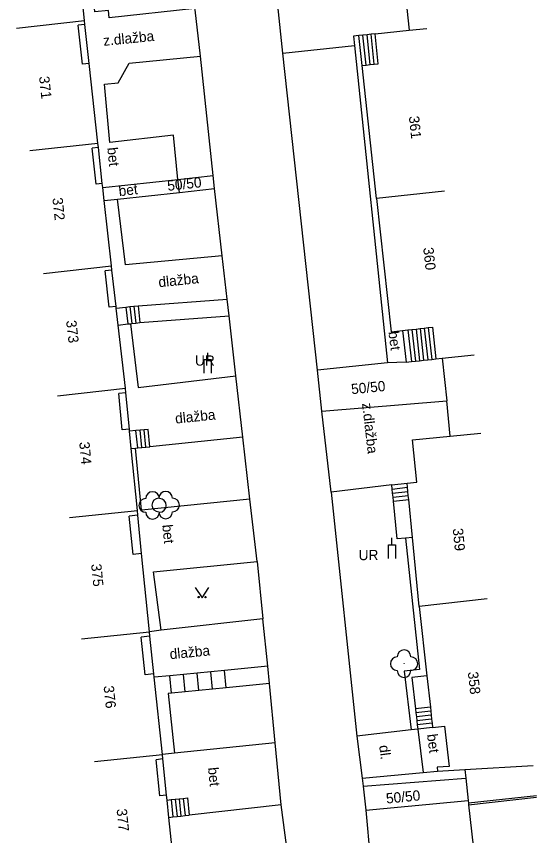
# Model space of a CAD drawing. Extents: x -544674 to -541478, y -1199076 to -1195527.
# Drawn here: x -542518.4 to -542480.4, y -1198337.6 to -1198277.7 of the extents above; entities that cross this region are included whole.
import ezdxf

# ---------------------------------------------------------------- set-up
doc = ezdxf.new("R2010")
doc.units = 0
for name, color, linetype in [('BUDOVY_MĚŘ', 7, 'Continuous'), ('POMOC_POPIS', 7, 'Continuous'), ('ROZHRANÍ_PLOCH', 7, 'Continuous'), ('ZELEŇ', 7, 'Continuous'), ('ZN_DOPLŇKOVÉ', 7, 'Continuous'), ('ZN_KULTUR', 7, 'Continuous'), ('Č_POPIS_ORIENT', 7, 'Continuous')]:
    doc.layers.add(name, color=color, linetype=linetype)

msp = doc.modelspace()

# ---------------------------------------------------------------- linework, layer by layer
at = {"layer": 'BUDOVY_MĚŘ'}
for points in [[(-542513.46, -1198277.97), (-542514.07, -1198272.05)], [(-542518.43, -1198278.52), (-542513.46, -1198277.97)], [(-542513.43, -1198278.25), (-542513.46, -1198277.97)], [(-542513.11, -1198281.11), (-542513.43, -1198278.25)], [(-542489.72, -1198278.68), (-542488.43, -1198278.54)], [(-542492.27, -1198281.16), (-542491.98, -1198281.13), (-542492.21, -1198278.94)], [(-542492.21, -1198278.94), (-542489.72, -1198278.68)], [(-542512.47, -1198286.93), (-542513.11, -1198281.11)], [(-542493.17, -1198281.25), (-542492.87, -1198281.22)], [(-542492.12, -1198290.97), (-542493.17, -1198281.25)], [(-542492.87, -1198281.22), (-542492.57, -1198281.19)], [(-542492.57, -1198281.19), (-542492.27, -1198281.16)], [(-542517.44, -1198287.48), (-542512.47, -1198286.93)], [(-542512.44, -1198287.25), (-542512.47, -1198286.93)], [(-542512.15, -1198289.89), (-542512.44, -1198287.25)], [(-542512.12, -1198290.18), (-542512.15, -1198289.89)], [(-542512.01, -1198291.13), (-542512.12, -1198290.18)], [(-542487.15, -1198290.43), (-542492.12, -1198290.97)], [(-542511.49, -1198295.91), (-542512.01, -1198291.13)], [(-542492.12, -1198290.97), (-542491.05, -1198300.72), (-542490.2, -1198300.63)], [(-542516.46, -1198296.45), (-542511.49, -1198295.91)], [(-542511.46, -1198296.21), (-542511.49, -1198295.91)], [(-542511.15, -1198298.87), (-542511.46, -1198296.21)], [(-542511.13, -1198299), (-542511.15, -1198298.87)], [(-542510.99, -1198300.23), (-542511.13, -1198299)], [(-542510.46, -1198304.84), (-542510.99, -1198300.23)], [(-542490.2, -1198300.63), (-542489.82, -1198300.59)], [(-542490.2, -1198300.63), (-542489.95, -1198302.95)], [(-542489.82, -1198300.59), (-542489.52, -1198300.55)], [(-542489.52, -1198300.55), (-542489.22, -1198300.52)], [(-542489.22, -1198300.52), (-542488.92, -1198300.49)], [(-542488.92, -1198300.49), (-542488.62, -1198300.45)], [(-542488.62, -1198300.45), (-542488.33, -1198300.42)], [(-542488.33, -1198300.42), (-542488.03, -1198300.39), (-542487.77, -1198302.71)], [(-542487.32, -1198302.66), (-542484.98, -1198302.4)], [(-542489.95, -1198302.95), (-542489.56, -1198302.9)], [(-542489.56, -1198302.9), (-542489.26, -1198302.87)], [(-542489.26, -1198302.87), (-542488.97, -1198302.84)], [(-542488.97, -1198302.84), (-542488.67, -1198302.81)], [(-542488.67, -1198302.81), (-542488.37, -1198302.77)], [(-542488.37, -1198302.77), (-542488.07, -1198302.74)], [(-542488.07, -1198302.74), (-542487.77, -1198302.71)], [(-542487.77, -1198302.71), (-542487.32, -1198302.66)], [(-542515.43, -1198305.41), (-542510.46, -1198304.84)], [(-542510.43, -1198305.19), (-542510.46, -1198304.84)], [(-542510.17, -1198307.85), (-542510.43, -1198305.19)], [(-542510.16, -1198308), (-542510.17, -1198307.85)], [(-542510.03, -1198309.26), (-542510.16, -1198308)], [(-542489.88, -1198311.79), (-542489.17, -1198311.72), (-542489.47, -1198308.62), (-542486.73, -1198308.35)], [(-542486.73, -1198308.35), (-542484.49, -1198308.13)], [(-542509.59, -1198313.8), (-542510.03, -1198309.26)], [(-542489.85, -1198312.09), (-542489.88, -1198311.79)], [(-542489.82, -1198312.39), (-542489.85, -1198312.09)], [(-542489.79, -1198312.69), (-542489.82, -1198312.39)], [(-542489.76, -1198312.98), (-542489.79, -1198312.69)], [(-542489.49, -1198315.76), (-542489.76, -1198312.98)], [(-542514.56, -1198314.3), (-542509.59, -1198313.8)], [(-542509.56, -1198314.14), (-542509.59, -1198313.8)], [(-542509.28, -1198316.94), (-542509.56, -1198314.14)], [(-542489, -1198320.8), (-542489.49, -1198315.76)], [(-542508.71, -1198322.65), (-542509.28, -1198316.94)], [(-542484.03, -1198320.24), (-542489, -1198320.8)], [(-542489, -1198320.8), (-542488.43, -1198325.87)], [(-542513.68, -1198323.18), (-542508.71, -1198322.65)], [(-542508.67, -1198322.99), (-542508.71, -1198322.65)], [(-542508.38, -1198325.74), (-542508.67, -1198322.99)], [(-542508.36, -1198325.98), (-542508.38, -1198325.74)], [(-542488.43, -1198325.87), (-542488.17, -1198328.16)], [(-542507.76, -1198331.63), (-542508.36, -1198325.98)], [(-542488.17, -1198328.16), (-542488.14, -1198328.46)], [(-542488.14, -1198328.46), (-542488.11, -1198328.75)], [(-542488.11, -1198328.75), (-542488.08, -1198329.05)], [(-542488.08, -1198329.05), (-542488.04, -1198329.35)], [(-542488.04, -1198329.35), (-542488.01, -1198329.65)], [(-542488.01, -1198329.65), (-542487.13, -1198329.55), (-542486.8, -1198332.51), (-542487.67, -1198332.56), (-542487.65, -1198332.85)], [(-542512.73, -1198332.15), (-542507.76, -1198331.63)], [(-542507.73, -1198331.96), (-542507.76, -1198331.63)], [(-542507.45, -1198334.6), (-542507.73, -1198331.96)], [(-542485.66, -1198332.73), (-542480.67, -1198332.43)], [(-542487.65, -1198332.85), (-542485.66, -1198332.73)], [(-542507.41, -1198334.96), (-542507.45, -1198334.6)], [(-542507.28, -1198336.23), (-542507.41, -1198334.96)], [(-542508.83, -1198340.81), (-542506.82, -1198340.6), (-542507.28, -1198336.23)]]:
    msp.add_lwpolyline(points, dxfattribs=at)
at = {"layer": 'ROZHRANÍ_PLOCH'}
for points in [[(-542505.38, -1198277.08), (-542511.64, -1198277.77), (-542511.7, -1198277.22), (-542512.7, -1198277.32), (-542513.13, -1198272.56), (-542508.24, -1198271.94)], [(-542498.95, -1198280.35), (-542499.64, -1198273.81)], [(-542504.97, -1198280.57), (-542505.37, -1198277.19), (-542505.38, -1198277.08)], [(-542513.43, -1198278.25), (-542513.91, -1198278.3)], [(-542513.59, -1198281.16), (-542513.91, -1198278.3)], [(-542493.4, -1198279.06), (-542493.8, -1198279.1), (-542493.73, -1198279.78)], [(-542493.1, -1198279.03), (-542493.4, -1198279.06)], [(-542493.17, -1198281.25), (-542493.4, -1198279.06)], [(-542492.8, -1198279), (-542493.1, -1198279.03)], [(-542492.87, -1198281.22), (-542493.1, -1198279.03)], [(-542492.5, -1198278.97), (-542492.8, -1198279)], [(-542492.57, -1198281.19), (-542492.8, -1198279)], [(-542492.21, -1198278.94), (-542492.5, -1198278.97)], [(-542492.27, -1198281.16), (-542492.5, -1198278.97)], [(-542498.95, -1198280.35), (-542493.73, -1198279.78)], [(-542496.43, -1198303.52), (-542498.95, -1198280.35)], [(-542493.73, -1198279.78), (-542491.31, -1198302.99)], [(-542506.62, -1198289.58), (-542506.95, -1198286.35), (-542511.6, -1198286.88), (-542512, -1198282.61), (-542510.98, -1198282.52), (-542510.2, -1198281.09), (-542504.97, -1198280.57)], [(-542504.05, -1198289.3), (-542504.97, -1198280.57)], [(-542513.11, -1198281.11), (-542513.59, -1198281.16)], [(-542512.44, -1198287.25), (-542512.89, -1198287.3)], [(-542512.6, -1198289.94), (-542512.89, -1198287.3)], [(-542506.62, -1198289.58), (-542504.05, -1198289.3)], [(-542503.94, -1198290.25), (-542504.05, -1198289.3)], [(-542512.15, -1198289.89), (-542512.6, -1198289.94)], [(-542512.12, -1198290.18), (-542506.62, -1198289.58)], [(-542506.52, -1198290.53), (-542506.62, -1198289.58)], [(-542511.04, -1198291.02), (-542506.52, -1198290.53)], [(-542506.52, -1198290.53), (-542503.94, -1198290.25)], [(-542503.38, -1198295.16), (-542503.94, -1198290.25)], [(-542512.01, -1198291.13), (-542511.04, -1198291.02)], [(-542503.38, -1198295.16), (-542510.46, -1198295.82), (-542511.04, -1198291.02)], [(-542503.02, -1198298.33), (-542503.38, -1198295.16)], [(-542511.46, -1198296.21), (-542511.94, -1198296.26)], [(-542511.64, -1198298.93), (-542511.94, -1198296.26)], [(-542509.54, -1198298.82), (-542503.02, -1198298.33)], [(-542502.88, -1198299.55), (-542503.02, -1198298.33)], [(-542511.15, -1198298.87), (-542511.64, -1198298.93)], [(-542511.13, -1198299), (-542510.43, -1198298.92)], [(-542510.43, -1198298.92), (-542510.14, -1198298.88)], [(-542510.43, -1198298.92), (-542510.29, -1198300.15)], [(-542510.14, -1198298.88), (-542509.84, -1198298.85)], [(-542510.14, -1198298.88), (-542509.99, -1198300.12)], [(-542509.84, -1198298.85), (-542509.54, -1198298.82)], [(-542509.84, -1198298.85), (-542509.7, -1198300.09)], [(-542509.54, -1198298.82), (-542509.4, -1198300.05)], [(-542510.29, -1198300.15), (-542510.08, -1198300.13)], [(-542510.08, -1198300.13), (-542509.99, -1198300.12)], [(-542510.08, -1198300.13), (-542509.54, -1198304.79), (-542502.38, -1198303.94)], [(-542509.99, -1198300.12), (-542509.7, -1198300.09)], [(-542509.7, -1198300.09), (-542509.4, -1198300.05)], [(-542509.4, -1198300.05), (-542502.88, -1198299.55)], [(-542502.38, -1198303.94), (-542502.88, -1198299.55)], [(-542510.99, -1198300.23), (-542510.29, -1198300.15)], [(-542489.82, -1198300.59), (-542489.56, -1198302.9)], [(-542489.52, -1198300.55), (-542489.26, -1198302.87)], [(-542489.22, -1198300.52), (-542488.97, -1198302.84)], [(-542488.92, -1198300.49), (-542488.67, -1198302.81)], [(-542488.62, -1198300.45), (-542488.37, -1198302.77)], [(-542488.33, -1198300.42), (-542488.07, -1198302.74)], [(-542491.31, -1198302.99), (-542496.43, -1198303.52)], [(-542489.95, -1198302.95), (-542491.31, -1198302.99)], [(-542487.32, -1198302.66), (-542486.98, -1198305.77)], [(-542496.11, -1198306.52), (-542496.43, -1198303.52)], [(-542501.87, -1198308.43), (-542502.38, -1198303.94)], [(-542510.43, -1198305.19), (-542510.94, -1198305.24)], [(-542510.69, -1198307.9), (-542510.94, -1198305.24)], [(-542496.11, -1198306.52), (-542486.98, -1198305.77)], [(-542486.73, -1198308.35), (-542486.98, -1198305.77)], [(-542495.43, -1198312.45), (-542496.11, -1198306.52)], [(-542510.17, -1198307.85), (-542510.69, -1198307.9)], [(-542509.09, -1198307.89), (-542509.39, -1198307.92)], [(-542508.67, -1198309.13), (-542508.79, -1198307.86), (-542509.09, -1198307.89)], [(-542508.97, -1198309.16), (-542509.09, -1198307.89)], [(-542509.69, -1198307.95), (-542510.16, -1198308)], [(-542509.39, -1198307.92), (-542509.69, -1198307.95)], [(-542509.56, -1198309.22), (-542509.69, -1198307.95)], [(-542509.27, -1198309.19), (-542509.39, -1198307.92)], [(-542501.87, -1198308.43), (-542508.67, -1198309.13)], [(-542501.36, -1198312.95), (-542501.87, -1198308.43)], [(-542510.03, -1198309.26), (-542509.73, -1198309.23)], [(-542509.73, -1198309.23), (-542509.56, -1198309.22)], [(-542501.36, -1198312.95), (-542509.29, -1198313.77), (-542509.73, -1198309.23)], [(-542509.56, -1198309.22), (-542509.27, -1198309.19)], [(-542509.27, -1198309.19), (-542508.97, -1198309.16)], [(-542508.97, -1198309.16), (-542508.67, -1198309.13)], [(-542490.99, -1198311.92), (-542495.43, -1198312.45)], [(-542490.99, -1198311.92), (-542489.88, -1198311.79)], [(-542490.96, -1198312.22), (-542490.99, -1198311.92)], [(-542490.96, -1198312.22), (-542489.85, -1198312.09)], [(-542495.43, -1198312.45), (-542493.54, -1198330.3)], [(-542490.93, -1198312.52), (-542490.96, -1198312.22)], [(-542490.93, -1198312.52), (-542489.82, -1198312.39)], [(-542490.9, -1198312.82), (-542490.93, -1198312.52)], [(-542490.9, -1198312.82), (-542489.79, -1198312.69)], [(-542500.84, -1198317.52), (-542501.36, -1198312.95)], [(-542490.87, -1198313.11), (-542490.9, -1198312.82)], [(-542490.87, -1198313.11), (-542489.76, -1198312.98)], [(-542489.99, -1198315.81), (-542490.59, -1198315.87), (-542490.87, -1198313.11)], [(-542509.56, -1198314.14), (-542510.18, -1198314.2)], [(-542509.9, -1198317.01), (-542510.18, -1198314.2)], [(-542489.99, -1198315.81), (-542488.98, -1198325.42), (-542490.1, -1198325.55), (-542489.59, -1198329.83)], [(-542489.49, -1198315.76), (-542489.99, -1198315.81)], [(-542509.28, -1198316.94), (-542509.9, -1198317.01)], [(-542507.85, -1198322.55), (-542508.4, -1198318.27), (-542500.84, -1198317.52)], [(-542500.84, -1198317.52), (-542500.43, -1198321.72)], [(-542500.43, -1198321.72), (-542507.85, -1198322.55)], [(-542500.06, -1198325.17), (-542500.43, -1198321.72)], [(-542507.85, -1198322.55), (-542508.71, -1198322.65)], [(-542508.67, -1198322.99), (-542509.31, -1198323.06)], [(-542509.02, -1198325.81), (-542509.31, -1198323.06)], [(-542500.06, -1198325.17), (-542503.23, -1198325.48)], [(-542499.92, -1198326.44), (-542500.06, -1198325.17)], [(-542508.38, -1198325.74), (-542509.02, -1198325.81)], [(-542507.21, -1198325.87), (-542508.36, -1198325.98)], [(-542506.22, -1198325.78), (-542507.21, -1198325.87)], [(-542507.09, -1198327.15), (-542507.21, -1198325.87)], [(-542505.22, -1198325.68), (-542506.22, -1198325.78)], [(-542506.09, -1198327.05), (-542506.22, -1198325.78)], [(-542504.23, -1198325.58), (-542505.22, -1198325.68)], [(-542505.1, -1198326.95), (-542505.22, -1198325.68)], [(-542503.23, -1198325.48), (-542504.23, -1198325.58)], [(-542504.1, -1198326.85), (-542504.23, -1198325.58)], [(-542503.11, -1198326.75), (-542503.23, -1198325.48)], [(-542488.43, -1198325.87), (-542489.54, -1198325.99), (-542489.27, -1198328.28)], [(-542499.92, -1198326.44), (-542503.11, -1198326.75)], [(-542499.51, -1198330.77), (-542499.92, -1198326.44)], [(-542506.09, -1198327.05), (-542507.09, -1198327.15)], [(-542505.1, -1198326.95), (-542506.09, -1198327.05)], [(-542504.1, -1198326.85), (-542505.1, -1198326.95)], [(-542503.11, -1198326.75), (-542504.1, -1198326.85)], [(-542507.09, -1198327.15), (-542507.34, -1198327.17), (-542506.87, -1198331.54)], [(-542488.17, -1198328.16), (-542489.27, -1198328.28)], [(-542489.27, -1198328.28), (-542489.24, -1198328.58)], [(-542488.14, -1198328.46), (-542489.24, -1198328.58)], [(-542489.24, -1198328.58), (-542489.2, -1198328.88)], [(-542488.11, -1198328.75), (-542489.2, -1198328.88)], [(-542489.2, -1198328.88), (-542489.17, -1198329.17)], [(-542488.08, -1198329.05), (-542489.17, -1198329.17)], [(-542489.17, -1198329.17), (-542489.13, -1198329.47)], [(-542488.04, -1198329.35), (-542489.13, -1198329.47)], [(-542489.13, -1198329.47), (-542489.09, -1198329.77)], [(-542489.59, -1198329.83), (-542493.54, -1198330.3)], [(-542489.09, -1198329.77), (-542489.59, -1198329.83)], [(-542488.01, -1198329.65), (-542489.09, -1198329.77)], [(-542489.09, -1198329.77), (-542488.71, -1198332.95)], [(-542493.54, -1198330.3), (-542493.15, -1198333.35)], [(-542499.51, -1198330.77), (-542506.87, -1198331.54)], [(-542499.07, -1198335.3), (-542499.51, -1198330.77)], [(-542506.87, -1198331.54), (-542507.76, -1198331.63)], [(-542507.73, -1198331.96), (-542508.21, -1198332.01)], [(-542507.94, -1198334.66), (-542508.21, -1198332.01)], [(-542493.15, -1198333.35), (-542488.71, -1198332.95)], [(-542488.71, -1198332.95), (-542487.65, -1198332.85)], [(-542485.66, -1198332.73), (-542485.59, -1198333.37)], [(-542493.15, -1198333.35), (-542493.09, -1198333.94)], [(-542493.09, -1198333.94), (-542485.59, -1198333.37)], [(-542485.59, -1198333.37), (-542485.41, -1198334.99)], [(-542493.09, -1198333.94), (-542492.89, -1198335.71)], [(-542507.45, -1198334.6), (-542507.94, -1198334.66)], [(-542506.83, -1198334.9), (-542506.53, -1198334.87)], [(-542506.53, -1198334.87), (-542506.23, -1198334.84)], [(-542506.53, -1198334.87), (-542506.4, -1198336.13)], [(-542506.23, -1198334.84), (-542505.93, -1198334.81), (-542505.8, -1198336.07)], [(-542506.23, -1198334.84), (-542506.1, -1198336.1)], [(-542507.41, -1198334.96), (-542507.13, -1198334.93)], [(-542507.13, -1198334.93), (-542506.83, -1198334.9)], [(-542507.13, -1198334.93), (-542506.99, -1198336.2)], [(-542506.83, -1198334.9), (-542506.69, -1198336.16)], [(-542499.07, -1198335.3), (-542505.8, -1198336.07)], [(-542498.03, -1198343.26), (-542499.07, -1198335.3)], [(-542492.89, -1198335.71), (-542485.41, -1198334.99)], [(-542485.41, -1198334.99), (-542485.39, -1198335.2)], [(-542485.38, -1198335.3), (-542485.05, -1198338.32)], [(-542506.1, -1198336.1), (-542505.8, -1198336.07)], [(-542492.89, -1198335.71), (-542492.57, -1198339.2)], [(-542507.28, -1198336.23), (-542506.99, -1198336.2)], [(-542506.99, -1198336.2), (-542506.69, -1198336.16)], [(-542506.69, -1198336.16), (-542506.4, -1198336.13)], [(-542506.4, -1198336.13), (-542506.1, -1198336.1)]]:
    msp.add_lwpolyline(points, dxfattribs=at)
at = {"layer": 'ZELEŇ'}
for centre in [(-542508.48, -1198313.42), (-542507.52, -1198313.39), (-542490.1, -1198324.99)]:
    msp.add_circle(centre, 0.0005, dxfattribs=at)
for centre, start, end in [((-542508.48, -1198312.92), 0, 179.99999), ((-542507.52, -1198312.89), 0, 179.99999), ((-542508.98, -1198313.42), 89.99999, 269.99999), ((-542508.02, -1198313.39), 89.99999, 269.99999), ((-542507.98, -1198313.42), 270, 89.99999), ((-542507.02, -1198313.39), 270, 89.99999), ((-542507.52, -1198313.89), 179.99999, 359.99999), ((-542508.48, -1198313.92), 179.99999, 359.99999), ((-542490.1, -1198324.49), 0, 179.99999), ((-542490.6, -1198324.99), 89.99999, 269.99999), ((-542489.6, -1198324.99), 270, 89.99999), ((-542490.1, -1198325.49), 179.99999, 359.99999)]:
    msp.add_arc(centre, 0.5, start, end, dxfattribs=at)
at = {"layer": 'ZN_DOPLŇKOVÉ'}
for p, q in [((-542504.45, -1198302.76), (-542504.45, -1198302.26)), ((-542490.98, -1198316.29), (-542490.98, -1198315.79))]:
    msp.add_line(p, q, dxfattribs=at)
for points in [[(-542490.03, -1198275.69), (-542489.72, -1198278.68)], [(-542504.7, -1198303.76), (-542504.7, -1198302.76), (-542504.2, -1198302.76), (-542504.2, -1198303.76)], [(-542491.23, -1198317.29), (-542491.23, -1198316.29), (-542490.73, -1198316.29), (-542490.73, -1198317.29)], [(-542480.42, -1198334.66), (-542485.39, -1198335.2)], [(-542485.38, -1198335.3), (-542480.41, -1198334.76)], [(-542485.39, -1198335.2), (-542485.38, -1198335.3)]]:
    msp.add_lwpolyline(points, dxfattribs=at)
at = {"layer": 'ZN_KULTUR'}
msp.add_lwpolyline([(-542505.36, -1198319.42), (-542504.86, -1198320.17), (-542504.36, -1198319.42)], dxfattribs=at)
for centre in [(-542505.11, -1198320.12), (-542504.61, -1198320.12)]:
    msp.add_circle(centre, 0.05, dxfattribs=at)

# ---------------------------------------------------------------- texts
at = {"layer": 'POMOC_POPIS'}
for s, rotation, p in [('z.dlažba', 5.68002, (-542512.05, -1198279.82)), ('bet', 275.91, (-542511.79, -1198287.27)), ('50/50', 6.23, (-542507.36, -1198290.42)), ('bet', 6.23, (-542510.92, -1198290.81)), ('dlažba', 5.91, (-542508.01, -1198297.47)), ('bet', 277.15, (-542491.24, -1198300.73)), ('50/50', 5.51999, (-542493.93, -1198305.29)), ('z.dlažba', 276.54003, (-542493.17, -1198305.96)), ('dlažba', 5.91, (-542506.79, -1198307.44)), ('bet', 275.68002, (-542507.77, -1198314.85)), ('dlažba', 5.62003, (-542507.19, -1198324.67)), ('bet', 277.15, (-542488.42, -1198330.17)), ('dl.', 277.28997, (-542491.92, -1198330.99)), ('bet', 275.68002, (-542504.43, -1198332.6)), ('50/50', 5.51999, (-542491.38, -1198335.22))]:
    msp.add_text(s, height=0.75, rotation=rotation, dxfattribs=at).set_placement(p)
for p in [(-542505.38, -1198303.2), (-542493.42, -1198317.42)]:
    msp.add_text('UR', height=0.75, dxfattribs=at).set_placement(p)
at = {"layer": 'Č_POPIS_ORIENT'}
for s, rotation, p in [('371', 276.30999, (-542516.78, -1198282.07)), ('361', 276.17001, (-542489.75, -1198284.98)), ('372', 276.23, (-542515.8, -1198290.95)), ('360', 276.26002, (-542488.7, -1198294.59)), ('373', 276.58002, (-542514.8, -1198299.92)), ('374', 275.55001, (-542513.84, -1198308.8)), ('359', 275.57998, (-542486.54, -1198315.12)), ('375', 275.68002, (-542512.97, -1198317.72)), ('358', 276.39003, (-542485.44, -1198325.61)), ('376', 276.04001, (-542512.06, -1198326.63)), ('377', 275.98002, (-542511.11, -1198335.63))]:
    msp.add_text(s, height=0.75, rotation=rotation, dxfattribs=at).set_placement(p)

doc.saveas('drawing.dxf')
